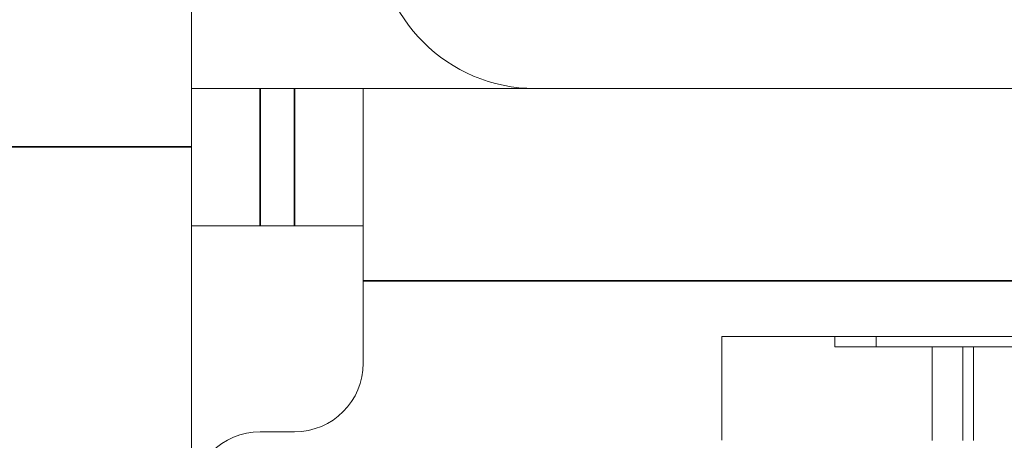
# Model space of a CAD drawing. Header units: millimetres. Extents: x 4 to 1188, y 1 to 840.
# Tile 281 of 299: x 900.153 to 902.2, y 494.8 to 495.675. Entities that reach past the tile are written whole.
import ezdxf

# ---------------------------------------------------------------- set-up
doc = ezdxf.new("R2010")
doc.units = ezdxf.units.MM
doc.layers.add('1', color=7, linetype='Continuous')
doc.styles.add('Arial Unicode MS', font='Arial Unicode MS')
doc.dimstyles.get("Standard").update_dxf_attribs({"dimtxt": 0.18, "dimasz": 0.18, "dimexe": 0.18, "dimexo": 0.0625, "dimgap": 0.09, "dimtad": 0, "dimtih": 1, "dimtoh": 1, "dimdec": 4, "dimzin": 0, "dimdsep": 46, "dimtxsty": 'Standard', "dimcen": 0.09, "dimadec": 0, "dimazin": 0, "dimtfac": 1, "dimtdec": 4, "dimtofl": 0, "dimtmove": 0, "dimatfit": 3, "dimfxl": 0, "dimtolj": 1, "dimtzin": 0, "dimarcsym": 0})

# ---------------------------------------------------------------- blocks, each defined once
blk = doc.blocks.new('_U18')
at = {"layer": '1', "color": 18, "lineweight": 35}
for p, q in [((919.3673, 499.3819), (938.1657, 499.3819)), ((936.1657, 499.3819), (936.1657, 485.8009)), ((891.0282, 485.8009), (938.1657, 485.8009))]:
    blk.add_line(p, q, dxfattribs=at)
at = {"layer": '1', "color": 18, "lineweight": 70}
for points in [[(936.1657, 499.3819), (936.9416, 495.8819), (935.3897, 495.8819)], [(936.1657, 485.8009), (935.3897, 489.3009), (936.9416, 489.3009)]]:
    blk.add_solid(points, dxfattribs=at)
at = {"layer": '1', "color": 18, "linetype": 'Continuous', "lineweight": 13, "insert": (935.7128, 490.5456), "char_height": 3, "attachment_point": 7, "rotation": 90, "line_spacing_factor": 1.047437, "style": 'Arial Unicode MS'}
blk.add_mtext('\\fArial Unicode MS|b0|i0;\\W1.0000;95', dxfattribs=at)

msp = doc.modelspace()

# ---------------------------------------------------------------- hatches: boundary and pattern name
at = {"layer": '1', "linetype": 'Continuous', "lineweight": 35}
h = msp.add_hatch(dxfattribs=at)
h.set_pattern_fill('ANSI31', color=154, scale=1.55, angle=-2.13e-14, style=0)
h.paths.add_polyline_path([(910.7602, 492.2676), (910.7602, 491.839), (908.053, 491.839), (908.053, 492.2676)], flags=0)
edge = h.paths.add_edge_path(flags=0)
edge.add_arc((921.8244, 497.8176), 0.5429, 0, 90, ccw=False)
edge.add_line((922.3673, 497.8176), (922.3673, 496.1247))
edge.add_line((922.3673, 496.1247), (921.9387, 496.1247))
edge.add_line((921.9387, 496.1247), (921.9387, 497.8176))
edge.add_arc((921.8244, 497.8176), 0.1143, 360, 450)
edge.add_line((921.8244, 497.9319), (920.3959, 497.9319))
edge.add_line((920.3959, 497.9319), (920.3959, 498.3605))
edge.add_line((920.3959, 498.3605), (921.8244, 498.3605))
edge = h.paths.add_edge_path(flags=0)
edge.add_arc((900.6244, 497.8176), 0.1143, 90, 180)
edge.add_line((900.5101, 497.8176), (900.5101, 496.1247))
edge.add_line((900.5101, 496.1247), (900.0816, 496.1247))
edge.add_line((900.0816, 496.1247), (900.0816, 497.8176))
edge.add_arc((900.6244, 497.8176), 0.5429, 90, 180, ccw=False)
edge.add_line((900.6244, 498.3605), (902.053, 498.3605))
edge.add_line((902.053, 498.3605), (902.053, 497.9319))
edge.add_line((902.053, 497.9319), (900.6244, 497.9319))
h.paths.add_polyline_path([(911.6887, 491.839), (911.6887, 492.2676), (914.3959, 492.2676), (914.3959, 491.839)], flags=0)
h = msp.add_hatch(dxfattribs=at)
h.set_pattern_fill('ANSI31', color=154, scale=1.55, angle=-2.13e-14, style=0)
edge = h.paths.add_edge_path(flags=0)
edge.add_arc((901.2244, 495.8605), 0.1143, 180, 270)
edge.add_line((901.2244, 495.7462), (903.2459, 495.7462))
edge.add_line((903.2459, 495.7462), (903.2459, 495.5319))
edge.add_line((903.2459, 495.5319), (901.2244, 495.5319))
edge.add_arc((901.2244, 495.8605), 0.3286, 180, 270, ccw=False)
edge.add_line((900.8959, 495.8605), (900.8959, 496.7462))
edge.add_line((900.8959, 496.7462), (901.1101, 496.7462))
edge.add_line((901.1101, 496.7462), (901.1101, 495.8605))

# ---------------------------------------------------------------- linework, layer by layer
at = {"layer": '1', "color": 154, "linetype": 'Continuous', "lineweight": 13}
for p, q in [((900.5101, 496.1247), (900.5101, 495.4105)), ((900.5101, 495.5319), (900.653, 495.5319)), ((900.7244, 495.5319), (900.653, 495.5319)), ((900.7244, 495.5319), (900.8673, 495.5319)), ((900.8673, 495.1319), (900.8673, 495.5319)), ((901.2244, 495.5319), (900.8673, 495.5319)), ((903.2459, 495.5319), (901.2244, 495.5319)), ((900.5101, 493.9623), (900.5101, 495.4105)), ((900.653, 495.2462), (900.5101, 495.2462)), ((900.7244, 495.2462), (900.653, 495.2462)), ((900.8673, 495.2462), (900.7244, 495.2462)), ((900.8673, 494.9605), (900.8673, 495.1319)), ((901.6128, 495.0155), (901.8477, 495.0155)), ((901.6128, 494.7998), (901.6128, 495.0155)), ((901.8477, 494.9941), (901.8477, 495.0155)), ((901.8477, 495.0155), (901.9332, 495.0155)), ((901.9332, 495.0155), (903.3003, 495.0155)), ((901.9332, 494.9941), (901.9332, 495.0155)), ((902.0497, 494.9941), (901.8477, 494.9941)), ((902.0497, 494.9941), (902.1133, 494.9941)), ((902.0497, 494.7997), (902.0497, 494.9941)), ((902.1133, 494.9941), (902.1133, 494.7997)), ((902.1133, 494.9941), (902.1357, 494.9941)), ((902.1357, 494.9941), (902.4525, 494.9941)), ((902.1357, 494.9941), (902.1357, 494.7997)), ((900.653, 494.8176), (900.7244, 494.8176))]:
    msp.add_line(p, q, dxfattribs=at)
at = {"layer": '1', "color": 154, "linetype": 'Continuous', "lineweight": 35}
for p, q in [((900.653, 495.5319), (900.653, 495.2462)), ((900.7244, 495.2462), (900.7244, 495.5319)), ((900.5101, 495.4105), (900.0816, 495.4105)), ((903.1442, 495.1319), (900.8673, 495.1319))]:
    msp.add_line(p, q, dxfattribs=at)
at = {"layer": '1', "color": 154, "linetype": 'Continuous', "lineweight": 13}
for centre, radius, start, end in [((901.2244, 495.8605), 0.3286, 180, 270), ((900.7244, 494.9605), 0.1429, 270, 0), ((900.653, 494.6747), 0.1429, 90, 180)]:
    msp.add_arc(centre, radius, start, end, dxfattribs=at)

# ---------------------------------------------------------------- dimensions: what is measured, and where the dimension line sits
at = {"layer": '1', "color": 18, "linetype": 'Continuous', "lineweight": 13}
dim = msp.add_linear_dim(base=(936.1657, 499.3819), p1=(879.654, 485.8009), p2=(911.2244, 499.3819), angle=270, dimstyle='Standard', override={"dimtxt": 3, "dimasz": 3.5, "dimexe": 2, "dimexo": 1, "dimgap": 1.5, "dimtad": 1, "dimtih": 0, "dimtoh": 0, "dimdec": 0, "dimlfac": 7, "dimzin": 8, "dimdsep": 44, "dimlunit": 2, "dimtxsty": 'Arial Unicode MS', "dimsah": 1, "dimse1": 0, "dimse2": 0, "dimsd1": 0, "dimsd2": 0, "dimclrd": 18, "dimclre": 18, "dimclrt": 18, "dimtol": 0, "dimtm": -0.1, "dimtfac": 0.666667, "dimtdec": 2, "dimtofl": 1, "dimtmove": 0, "dimtzin": 8, "dimlwd": 35, "dimlwe": 35}, dxfattribs=at)
dim.commit()
dim.dimension.update_dxf_attribs({"geometry": '_U18', "text_midpoint": (936.1657, 492.5914), "dimtype": 160})

doc.saveas('drawing.dxf')
